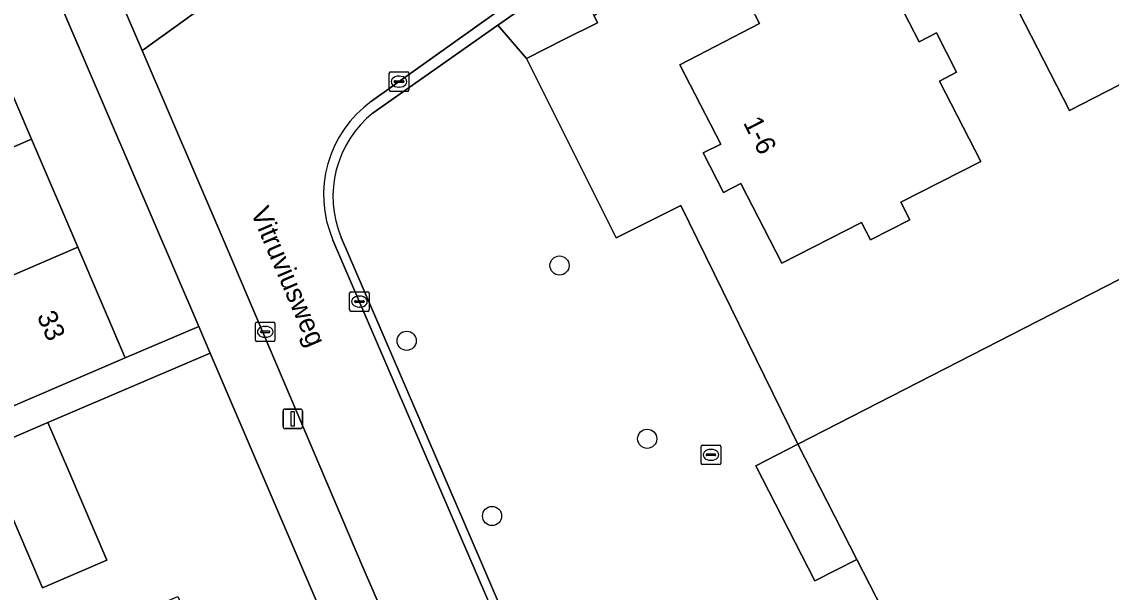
# Model space of a CAD drawing. Extents: x 159352 to 160617, y 385888 to 387323.
# Drawn here: x 159681.5 to 159737.1, y 386467.6 to 386496.7 of the extents above; entities that cross this region are included whole.
import ezdxf

# ---------------------------------------------------------------- set-up
doc = ezdxf.new("R2010")
doc.units = 0
for name, color, linetype in [('IMGEO_Boom', 7, 'Continuous'), ('IMGEO_Erf', 7, 'Continuous'), ('IMGEO_Kolk', 7, 'Continuous'), ('IMGEO_Lichtmast', 7, 'Continuous'), ('IMGEO_Muur', 7, 'Continuous'), ('IMGEO_Openbare_ruimte_label', 7, 'Continuous'), ('IMGEO_Pand', 7, 'Continuous'), ('IMGEO_Pand_nummerreeks', 7, 'Continuous'), ('IMGEO_Parkeervlak_open', 7, 'Continuous'), ('IMGEO_Rijbaan_lokaal_open', 7, 'Continuous'), ('IMGEO_Rioolput', 7, 'Continuous'), ('IMGEO_Voetpad_open', 7, 'Continuous')]:
    doc.layers.add(name, color=color, linetype=linetype)

msp = doc.modelspace()

# ---------------------------------------------------------------- linework, layer by layer
at = {"layer": 'IMGEO_Boom'}
for centre in [(159708.911, 386484.278), (159701.106, 386480.437), (159713.385, 386475.436), (159705.465, 386471.495)]:
    msp.add_circle(centre, 0.489, dxfattribs=at)
at = {"layer": 'IMGEO_Erf'}
for points in [[(159679.591, 386496.228), (159681.953, 386490.722), (159684.314, 386485.218), (159686.74, 386479.561), (159690.491, 386481.169), (159682.418, 386500), (159678.53, 386508.902)], [(159691.074, 386479.809), (159682.794, 386476.259), (159683.858, 386473.778), (159685.805, 386469.238), (159682.521, 386467.829), (159680.574, 386472.37), (159677.305, 386470.968), (159676.241, 386473.449), (159671.782, 386471.363), (159672.924, 386468.804), (159669.367, 386467.216), (159672.571, 386460.155), (159678.233, 386462.583), (159683.755, 386464.951), (159689.415, 386467.378), (159692.078, 386461.165), (159686.419, 386458.738), (159680.897, 386456.37), (159675.235, 386453.942), (159677.306, 386449.146), (159697.862, 386458.024)], [(159699.091, 386461.109), (159691.074, 386479.809)]]:
    msp.add_lwpolyline(points, dxfattribs=at)
for points in [[(159730.385, 386501.09), (159728.457, 386500.102), (159724.863, 386507.117), (159714.857, 386500), (159710.677, 386497.027), (159710.845, 386496.66), (159709.17, 386495.824), (159707.227, 386494.853), (159711.798, 386485.698), (159715.095, 386487.344), (159721.076, 386475.16), (159753.152, 386491.592), (159752.201, 386493.449), (159748.063, 386491.329), (159744.984, 386497.34), (159734.941, 386492.196)], [(159728.304, 386493.692), (159730.414, 386489.594), (159726.34, 386487.506), (159726.796, 386486.615), (159724.789, 386485.587), (159724.333, 386486.478), (159720.26, 386484.391), (159718.172, 386488.461), (159717.283, 386488.003), (159716.246, 386490.023), (159717.139, 386490.474), (159715.058, 386494.529), (159719.123, 386496.628), (159718.662, 386497.521), (159720.67, 386498.559), (159721.132, 386497.665), (159725.183, 386499.757), (159727.272, 386495.697), (159728.148, 386496.148), (159729.184, 386494.146)]]:
    msp.add_lwpolyline(points, close=True, dxfattribs=at)
at = {"layer": 'IMGEO_Kolk'}
for p, q in [((159700.216, 386493.239), (159700.216, 386494.091)), ((159700.291, 386494.165), (159701.143, 386494.165)), ((159701.217, 386494.091), (159701.217, 386493.239)), ((159700.475, 386493.659), (159700.475, 386493.671)), ((159700.913, 386493.622), (159700.515, 386493.622)), ((159700.518, 386493.708), (159700.916, 386493.708)), ((159700.704, 386493.945), (159700.729, 386493.945)), ((159700.959, 386493.671), (159700.959, 386493.659)), ((159701.143, 386493.165), (159700.291, 386493.165)), ((159700.727, 386493.385), (159700.702, 386493.385)), ((159698.193, 386482.011), (159698.193, 386482.863)), ((159698.268, 386482.937), (159699.12, 386482.937)), ((159698.452, 386482.431), (159698.452, 386482.443)), ((159698.89, 386482.394), (159698.492, 386482.394)), ((159698.495, 386482.48), (159698.893, 386482.48)), ((159698.681, 386482.717), (159698.706, 386482.717)), ((159698.936, 386482.443), (159698.936, 386482.431)), ((159699.194, 386482.863), (159699.194, 386482.011)), ((159699.12, 386481.937), (159698.268, 386481.937)), ((159698.704, 386482.157), (159698.679, 386482.157)), ((159693.382, 386480.468), (159693.382, 386481.32)), ((159693.457, 386481.394), (159694.309, 386481.394)), ((159694.383, 386481.32), (159694.383, 386480.468)), ((159693.641, 386480.888), (159693.641, 386480.9)), ((159694.079, 386480.851), (159693.681, 386480.851)), ((159693.684, 386480.937), (159694.082, 386480.937)), ((159693.87, 386481.174), (159693.895, 386481.174)), ((159694.125, 386480.9), (159694.125, 386480.888)), ((159694.309, 386480.394), (159693.457, 386480.394)), ((159693.893, 386480.614), (159693.868, 386480.614))]:
    msp.add_line(p, q, dxfattribs=at)
for points in [[(159700.216, 386493.239), (159700.216, 386494.091)], [(159700.291, 386494.165), (159701.143, 386494.165)], [(159701.217, 386494.091), (159701.217, 386493.239)], [(159701.143, 386493.165), (159700.291, 386493.165)], [(159698.193, 386482.011), (159698.193, 386482.863)], [(159698.268, 386482.937), (159699.12, 386482.937)], [(159699.194, 386482.863), (159699.194, 386482.011)], [(159699.12, 386481.937), (159698.268, 386481.937)], [(159693.382, 386480.468), (159693.382, 386481.32)], [(159693.457, 386481.394), (159694.309, 386481.394)], [(159694.383, 386481.32), (159694.383, 386480.468)], [(159694.309, 386480.394), (159693.457, 386480.394)]]:
    msp.add_lwpolyline(points, dxfattribs=at)
for centre, radius, start, end in [((159700.293, 386494.089), 0.0765, 91.552, 178.448), ((159700.293, 386494.089), 0.0765, 91.552, 178.448), ((159701.141, 386494.089), 0.0765, 1.552, 88.448), ((159701.141, 386494.089), 0.0765, 1.552, 88.448), ((159700.515, 386493.668), 0.0403, 85.8775, 175.7526), ((159700.512, 386493.658), 0.0366, 178.938, 274.7102), ((159700.916, 386493.665), 0.043, 264.8664, 352.4533), ((159700.92, 386493.67), 0.0386, 1.7309, 96.639), ((159700.293, 386493.241), 0.0765, 181.552, 268.448), ((159700.293, 386493.241), 0.0765, 181.552, 268.448), ((159701.141, 386493.241), 0.0765, 271.552, 358.448), ((159701.141, 386493.241), 0.0765, 271.552, 358.448), ((159698.27, 386482.861), 0.0765, 91.552, 178.448), ((159698.27, 386482.861), 0.0765, 91.552, 178.448), ((159698.492, 386482.44), 0.0403, 85.8775, 175.7526), ((159698.489, 386482.43), 0.0366, 178.938, 274.7102), ((159698.893, 386482.437), 0.043, 264.8664, 352.4533), ((159698.897, 386482.442), 0.0386, 1.7309, 96.639), ((159699.118, 386482.861), 0.0765, 1.552, 88.448), ((159699.118, 386482.861), 0.0765, 1.552, 88.448), ((159698.27, 386482.013), 0.0765, 181.552, 268.448), ((159698.27, 386482.013), 0.0765, 181.552, 268.448), ((159699.118, 386482.013), 0.0765, 271.552, 358.448), ((159699.118, 386482.013), 0.0765, 271.552, 358.448), ((159693.459, 386481.318), 0.0765, 91.552, 178.448), ((159693.459, 386481.318), 0.0765, 91.552, 178.448), ((159694.307, 386481.318), 0.0765, 1.552, 88.448), ((159694.307, 386481.318), 0.0765, 1.552, 88.448), ((159693.681, 386480.897), 0.0403, 85.8775, 175.7526), ((159693.678, 386480.887), 0.0366, 178.938, 274.7102), ((159694.082, 386480.894), 0.043, 264.8664, 352.4533), ((159694.086, 386480.899), 0.0386, 1.7309, 96.639), ((159693.459, 386480.47), 0.0765, 181.552, 268.448), ((159693.459, 386480.47), 0.0765, 181.552, 268.448), ((159694.307, 386480.47), 0.0765, 271.552, 358.448), ((159694.307, 386480.47), 0.0765, 271.552, 358.448)]:
    msp.add_arc(centre, radius, start, end, dxfattribs=at)
for centre, major_axis, ratio, start_param, end_param in [((159700.703, 386493.665), (-0.387, 0.002), 0.722429, 4.712389, 7.853982), ((159700.728, 386493.665), (-0.39, 0.002), 0.717154, 1.570796, 4.712389), ((159698.68, 386482.437), (-0.387, 0.002), 0.722429, 4.712389, 7.853982), ((159698.705, 386482.437), (-0.39, 0.002), 0.717154, 1.570796, 4.712389), ((159693.869, 386480.894), (-0.387, 0.002), 0.722429, 4.712389, 7.853982), ((159693.894, 386480.894), (-0.39, 0.002), 0.717154, 1.570796, 4.712389)]:
    msp.add_ellipse(centre, major_axis=major_axis, ratio=ratio, start_param=start_param, end_param=end_param, dxfattribs=at)
at = {"layer": 'IMGEO_Lichtmast'}
for p, q in [((159694.794, 386476.054), (159694.794, 386476.854)), ((159694.794, 386476.854), (159694.794, 386476.054)), ((159694.894, 386476.954), (159695.684, 386476.954)), ((159695.684, 386476.954), (159694.894, 386476.954)), ((159695.784, 386476.854), (159695.784, 386476.054)), ((159695.784, 386476.054), (159695.784, 386476.854)), ((159695.684, 386475.954), (159694.894, 386475.954)), ((159694.894, 386475.954), (159695.684, 386475.954))]:
    msp.add_line(p, q, dxfattribs=at)
msp.add_lwpolyline([(159695.214, 386476.829), (159695.364, 386476.829), (159695.364, 386476.079), (159695.214, 386476.079), (159695.214, 386476.829)], dxfattribs=at)
for centre, start, end in [((159694.894, 386476.854), 90, 180), ((159694.894, 386476.854), 90, 180), ((159695.684, 386476.854), 0, 90), ((159695.684, 386476.854), 360, 90), ((159694.894, 386476.054), 180, 270), ((159694.894, 386476.054), 180, 270), ((159695.684, 386476.054), 270, 0), ((159695.684, 386476.054), 270, 0)]:
    msp.add_arc(centre, 0.1, start, end, dxfattribs=at)
at = {"layer": 'IMGEO_Muur'}
msp.add_lwpolyline([(159715.095, 386487.344), (159711.798, 386485.698), (159707.227, 386494.853)], dxfattribs=at)
at = {"layer": 'IMGEO_Pand'}
for points in [[(159743.087, 386511.24), (159733.014, 386506.017), (159730.408, 386511.042), (159728.827, 386509.923), (159724.863, 386507.117), (159728.457, 386500.102), (159730.385, 386501.09), (159734.941, 386492.196), (159744.984, 386497.34), (159748.063, 386491.329), (159752.201, 386493.449), (159749.257, 386499.196)], [(159728.304, 386493.692), (159729.184, 386494.146), (159728.148, 386496.148), (159727.272, 386495.697), (159725.183, 386499.757), (159721.132, 386497.665), (159720.67, 386498.559), (159718.662, 386497.521), (159719.123, 386496.628), (159715.058, 386494.529), (159717.139, 386490.474), (159716.246, 386490.023), (159717.283, 386488.003), (159718.172, 386488.461), (159720.26, 386484.391), (159724.333, 386486.478), (159724.789, 386485.587), (159726.796, 386486.615), (159726.34, 386487.506), (159730.414, 386489.594)], [(159681.953, 386490.722), (159679.591, 386496.228), (159673.382, 386493.556), (159675.744, 386488.051)], [(159765.356, 386467.81), (159753.152, 386491.592), (159721.076, 386475.16), (159724.093, 386469.28), (159736.596, 386444.912), (159740.866, 386447.103), (159750.18, 386428.951), (159755.254, 386431.554), (159777.976, 386443.213)], [(159675.744, 386488.051), (159678.105, 386482.546), (159684.314, 386485.218), (159681.953, 386490.722)], [(159678.105, 386482.546), (159680.528, 386476.896), (159686.74, 386479.561), (159684.314, 386485.218)], [(159682.794, 386476.259), (159679.51, 386474.851), (159680.574, 386472.37), (159682.521, 386467.829), (159685.805, 386469.238), (159683.858, 386473.778)]]:
    msp.add_lwpolyline(points, close=True, dxfattribs=at)
at = {"layer": 'IMGEO_Parkeervlak_open'}
for points in [[(159685.445, 386500.326), (159685.558, 386500.008), (159687.601, 386495.25), (159687.697, 386495.33), (159694.188, 386500), (159708.576, 386510.351)], [(159724.093, 386469.28), (159721.942, 386468.177), (159718.925, 386474.058), (159721.076, 386475.16), (159715.095, 386487.344), (159711.798, 386485.698), (159707.227, 386494.853), (159705.764, 386496.548), (159699.4, 386492.072)], [(159697.767, 386485.701), (159704.829, 386469.347), (159709.295, 386458.903)], [(159793.56, 386425.388), (159792.974, 386426.53), (159792.915, 386426.644), (159788.799, 386434.664), (159786.711, 386438.751), (159758.813, 386424.745), (159755.254, 386431.554), (159750.18, 386428.951), (159740.866, 386447.103), (159736.596, 386444.912), (159724.093, 386469.28)]]:
    msp.add_lwpolyline(points, dxfattribs=at)
msp.add_arc((159702.778, 386487.811), 5.438, 128.4118, 202.8354, dxfattribs=at)
at = {"layer": 'IMGEO_Rijbaan_lokaal_open'}
for points in [[(159699.314, 386492.664), (159709.582, 386500), (159710.627, 386500.673), (159713.737, 386502.945), (159710.439, 386507.718), (159708.576, 386510.351), (159694.188, 386500), (159687.697, 386495.33), (159687.601, 386495.25), (159691.884, 386485.274), (159698.87, 386468.89), (159702.651, 386460.183), (159703.976, 386457.131), (159704.327, 386456.371), (159704.612, 386455.594)], [(159699.4, 386492.072), (159705.764, 386496.548), (159707.865, 386498.025), (159710.2, 386499.655), (159710.345, 386500), (159710.627, 386500.673), (159709.582, 386500), (159699.314, 386492.664)], [(159708.993, 386458.464), (159708.409, 386459.856), (159697.341, 386485.581)], [(159697.341, 386485.581), (159708.409, 386459.856), (159708.993, 386458.464)], [(159709.295, 386458.903), (159704.829, 386469.347), (159697.767, 386485.701)]]:
    msp.add_lwpolyline(points, dxfattribs=at)
for centre, radius, start, end in [((159702.726, 386487.897), 5.862, 125.598, 203.2711), ((159702.726, 386487.897), 5.862, 125.598, 203.2711), ((159702.778, 386487.811), 5.438, 128.4118, 202.8354)]:
    msp.add_arc(centre, radius, start, end, dxfattribs=at)
at = {"layer": 'IMGEO_Rioolput'}
for p, q in [((159716.14, 386474.19), (159716.14, 386475.042)), ((159716.215, 386475.116), (159717.067, 386475.116)), ((159716.399, 386474.61), (159716.399, 386474.622)), ((159716.442, 386474.659), (159716.84, 386474.659)), ((159716.628, 386474.896), (159716.653, 386474.896)), ((159716.883, 386474.622), (159716.883, 386474.61)), ((159717.141, 386475.042), (159717.141, 386474.19)), ((159717.067, 386474.116), (159716.215, 386474.116)), ((159716.837, 386474.573), (159716.439, 386474.573)), ((159716.651, 386474.336), (159716.626, 386474.336))]:
    msp.add_line(p, q, dxfattribs=at)
for points in [[(159716.14, 386474.19), (159716.14, 386475.042)], [(159716.215, 386475.116), (159717.067, 386475.116)], [(159717.141, 386475.042), (159717.141, 386474.19)], [(159717.067, 386474.116), (159716.215, 386474.116)]]:
    msp.add_lwpolyline(points, dxfattribs=at)
for centre, radius, start, end in [((159716.217, 386475.04), 0.0765, 91.552, 178.448), ((159716.217, 386475.04), 0.0765, 91.552, 178.448), ((159716.439, 386474.619), 0.0403, 85.8775, 175.7526), ((159716.436, 386474.609), 0.0366, 178.938, 274.7102), ((159716.84, 386474.616), 0.043, 264.8664, 352.4533), ((159716.844, 386474.621), 0.0386, 1.7309, 96.639), ((159717.065, 386475.04), 0.0765, 1.552, 88.448), ((159717.065, 386475.04), 0.0765, 1.552, 88.448), ((159716.217, 386474.192), 0.0765, 181.552, 268.448), ((159716.217, 386474.192), 0.0765, 181.552, 268.448), ((159717.065, 386474.192), 0.0765, 271.552, 358.448), ((159717.065, 386474.192), 0.0765, 271.552, 358.448)]:
    msp.add_arc(centre, radius, start, end, dxfattribs=at)
for centre, major_axis, ratio, start_param, end_param in [((159716.627, 386474.616), (-0.387, 0.002), 0.722429, 4.712389, 7.853982), ((159716.652, 386474.616), (-0.39, 0.002), 0.717154, 1.570796, 4.712389)]:
    msp.add_ellipse(centre, major_axis=major_axis, ratio=ratio, start_param=start_param, end_param=end_param, dxfattribs=at)
at = {"layer": 'IMGEO_Voetpad_open'}
for points in [[(159681.631, 386510.015), (159655.734, 386546.537), (159651.927, 386551.906), (159649.609, 386549.736), (159667.147, 386524.973), (159678.18, 386509.396), (159678.53, 386508.902), (159682.418, 386500), (159690.491, 386481.169), (159691.074, 386479.809), (159699.091, 386461.109)], [(159697.862, 386458.024), (159698.158, 386458.122), (159702.651, 386460.183), (159698.87, 386468.89), (159691.884, 386485.274), (159687.601, 386495.25), (159685.558, 386500.008), (159685.445, 386500.326)], [(159710.2, 386499.655), (159707.865, 386498.025), (159705.764, 386496.548), (159707.227, 386494.853), (159709.17, 386495.824), (159710.845, 386496.66), (159710.677, 386497.027), (159710.3, 386497.85)], [(159679.51, 386474.851), (159682.794, 386476.259), (159691.074, 386479.809), (159690.491, 386481.169), (159686.74, 386479.561), (159680.528, 386476.896)]]:
    msp.add_lwpolyline(points, dxfattribs=at)
msp.add_lwpolyline([(159721.076, 386475.16), (159718.925, 386474.058), (159721.942, 386468.177), (159724.093, 386469.28)], close=True, dxfattribs=at)

# ---------------------------------------------------------------- texts
at = {"layer": 'IMGEO_Openbare_ruimte_label'}
msp.add_text('Vitruviusweg', height=1, rotation=293.2061, dxfattribs=at).set_placement((159693.121, 386487.013))
at = {"layer": 'IMGEO_Pand_nummerreeks'}
for s, rotation, p in [('1-6', 297.158, (159718.263, 386491.571)), ('33', 293.8515, (159682.208, 386481.701))]:
    msp.add_text(s, height=1, rotation=rotation, dxfattribs=at).set_placement(p)

doc.saveas('drawing.dxf')
